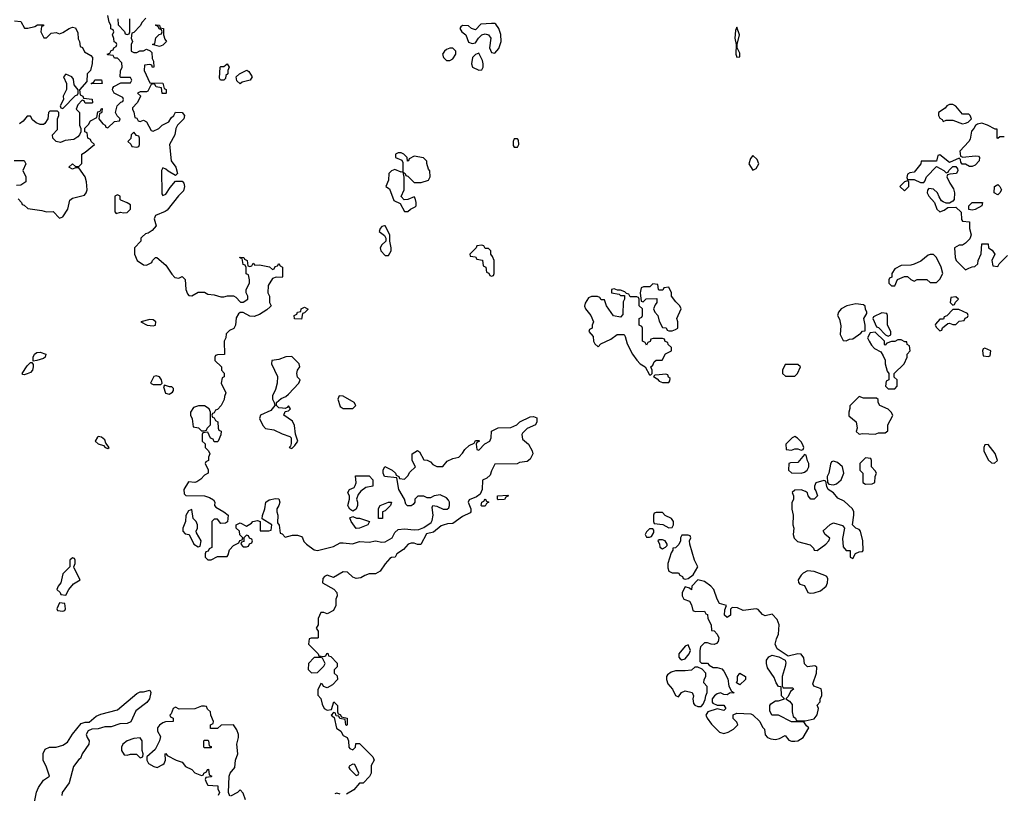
# Model space of a CAD drawing. Header units: inches. Extents: x 2380053 to 2584298, y 380219 to 546618.
# Tile 370 of 656: x 2550643 to 2556750, y 403324 to 408125. Entities that reach past the tile are written whole.
import ezdxf

# ---------------------------------------------------------------- set-up
doc = ezdxf.new("R2010")
doc.units = ezdxf.units.IN
doc.header["$MEASUREMENT"] = 0
doc.layers.add('C5450', color=7, linetype='Continuous')

msp = doc.modelspace()

# ---------------------------------------------------------------- linework, layer by layer
at = {"layer": 'C5450', "color": 2}
for points, elevation in [([(2550632.7, 407012.7), (2550654, 406990), (2550658, 406978), (2550670, 406974), (2550692.7, 406952.7), (2550781, 406941), (2550810, 406932), (2550850, 406934), (2550890, 406894), (2550910, 406902), (2550942, 406950), (2550954, 407006), (2550970, 407018), (2551044, 407036), (2551055.3, 407050), (2551062, 407070), (2551058, 407118), (2551048.7, 407150), (2551010, 407206), (2550990, 407206), (2550970, 407198), (2550948, 407210), (2550970, 407231), (2550990, 407214), (2551010, 407214), (2551027.3, 407232.7), (2551028, 407290), (2551050, 407302), (2551106, 407350), (2551086, 407370), (2551082, 407382), (2551066, 407390), (2551062, 407422), (2551046, 407430), (2551047.3, 407452.7), (2551070, 407474), (2551083.1, 407496.9), (2551122, 407518), (2551127.3, 407552.7), (2551142, 407558), (2551150, 407574), (2551154, 407574), (2551152.7, 407552.7), (2551150, 407546), (2551138, 407542), (2551134, 407510), (2551159.6, 407479.6), (2551174, 407470), (2551178, 407458), (2551190, 407454), (2551230, 407494), (2551262, 407498), (2551266, 407510), (2551247.3, 407527.3), (2551238, 407550), (2551248, 407590), (2551270, 407614), (2551282, 407618), (2551286, 407630), (2551282, 407642), (2551228.8, 407668.9), (2551218, 407690), (2551220.4, 407699.6), (2551226, 407710), (2551270, 407734), (2551330, 407734), (2551338, 407750), (2551330, 407766), (2551270, 407766), (2551266, 407770), (2551267.3, 407807.3), (2551278, 407830), (2551276.4, 407856.4), (2551250, 407886), (2551230, 407886), (2551222, 407902), (2551190, 407906), (2551186, 407910), (2551202, 407918), (2551210, 407934), (2551222, 407938), (2551226, 407950), (2551242, 407958), (2551246, 407970), (2551242, 407982), (2551228.4, 407988.4), (2551227.3, 408007.3), (2551218, 408030), (2551226, 408050), (2551222, 408062), (2551208.4, 408068.4), (2551208, 408090), (2551198, 408110), (2551188.7, 408150)], 30), ([(2550610, 408118), (2550650, 408114), (2550672.7, 408072.7), (2550692.7, 408072.7), (2550736.4, 408083.6), (2550752.7, 408092.7), (2550790, 408094), (2550790, 408086), (2550778, 408082), (2550774, 408050), (2550792.7, 408012.7), (2550810, 408012), (2550838, 408042), (2550870, 408046), (2550890, 408038), (2550910, 408044.7), (2550950, 408071.3), (2550970, 408078), (2550990, 408074), (2551003.6, 408043.6), (2551005.4, 408005.4), (2551014, 407990), (2551018, 407958), (2551032.7, 407952.7), (2551045.4, 407925.4), (2551083.6, 407903.6), (2551094, 407890), (2551092.7, 407852.7), (2551082, 407810), (2551062, 407790), (2551059.6, 407740.4), (2551014, 407690), (2551018, 407658), (2551034, 407650), (2551038, 407638), (2551091.6, 407631.6), (2551094, 407610), (2551090, 407606), (2551050, 407606), (2551042, 407622), (2551030, 407626), (2551003.6, 407596.4), (2550994, 407570), (2551014, 407550), (2551014, 407470), (2551022, 407450), (2551022, 407430), (2551014, 407410), (2551002.8, 407397.2), (2550978.8, 407381.2), (2550925.4, 407374.6), (2550896.9, 407363.1), (2550868.8, 407368.9), (2550848, 407390), (2550846, 407410), (2550876.4, 407443.6), (2550878, 407510), (2550886, 407530), (2550886, 407550), (2550878, 407558), (2550830, 407558), (2550822, 407550), (2550818, 407510), (2550798.8, 407481.2), (2550790, 407475.3), (2550770, 407474), (2550744.7, 407484.7), (2550723.1, 407503.1), (2550710, 407526), (2550690, 407526), (2550664.7, 407495.3), (2550642, 407478)], 30), ([(2551252, 408130), (2551252.7, 408092.7), (2551292.7, 408052.7), (2551298, 408038), (2551310, 408034), (2551322, 408038), (2551326, 408050), (2551326, 408130)], 30), ([(2551426, 408134), (2551402, 408110), (2551390, 408086), (2551350, 408046), (2551338, 408042), (2551334, 408010), (2551342, 407990), (2551334, 407970), (2551334, 407930), (2551350, 407922), (2551370, 407922), (2551388.4, 407931.6), (2551410, 407932), (2551430, 407942), (2551452.7, 407932.7), (2551462, 407922), (2551464.7, 407884.7), (2551472.7, 407867.3), (2551474, 407830), (2551467.3, 407827.3), (2551462, 407842), (2551450, 407846), (2551418, 407842), (2551414, 407810), (2551450, 407734), (2551531.2, 407731.1), (2551538, 407698), (2551551.6, 407691.6), (2551551.3, 407670), (2551550, 407666), (2551527.3, 407667.3), (2551522, 407702), (2551488.4, 407708.4), (2551482, 407722), (2551470, 407726), (2551458, 407722), (2551438, 407682), (2551430, 407678), (2551390, 407678), (2551374, 407670), (2551392, 407652), (2551391.6, 407648.4), (2551372, 407610), (2551342, 407578), (2551342, 407570), (2551351.6, 407551.6), (2551358, 407518), (2551370, 407514), (2551378, 407498), (2551390, 407494), (2551410, 407502), (2551430, 407492), (2551458, 407438), (2551470, 407434), (2551506, 407450), (2551526, 407470), (2551568.4, 407491.6), (2551583.1, 407516.9), (2551598, 407530), (2551608.4, 407551.6), (2551651.3, 407550), (2551664.7, 407530), (2551662, 407510), (2551622, 407470), (2551612, 407450), (2551604.7, 407410), (2551572, 407350), (2551582.8, 407250), (2551610.8, 407210), (2551622, 407170), (2551610, 407158), (2551564, 407184), (2551550, 407198), (2551530, 407206), (2551522, 407190), (2551523.6, 407043.6), (2551530, 407034), (2551550, 407042), (2551576.5, 407083.5), (2551610, 407122), (2551650, 407122), (2551662, 407110), (2551664.7, 407090), (2551658, 407062), (2551627.5, 407032.5), (2551556.9, 406943.1), (2551546, 406934), (2551486, 406910), (2551478, 406890), (2551490, 406846), (2551463.6, 406816.4), (2551439.6, 406800.4), (2551423.6, 406796.4), (2551402, 406778), (2551394, 406770), (2551394, 406750), (2551354, 406710), (2551354, 406670), (2551372, 406630), (2551410, 406604.7), (2551430, 406602), (2551462, 406618), (2551466, 406630), (2551486, 406650), (2551494, 406650), (2551550, 406602), (2551586.4, 406546.4), (2551605.4, 406525.4), (2551630, 406522), (2551650, 406531.3), (2551670, 406512), (2551674, 406450), (2551683.6, 406423.6), (2551692.7, 406412.7), (2551710, 406412), (2551750, 406434), (2551790, 406434), (2551810, 406422), (2551850, 406418), (2551890, 406404.7), (2551910, 406404.7), (2551931.6, 406411.6), (2551970, 406412), (2551983.6, 406403.6), (2552012.7, 406372.7), (2552030, 406372), (2552058, 406390), (2552058, 406410), (2552048, 406430), (2552048, 406450), (2552068, 406490), (2552068, 406510), (2552062, 406542), (2552048.4, 406548.4), (2552047.3, 406587.3), (2552042, 406602), (2552030, 406606), (2552022, 406642), (2552010, 406646), (2552009.2, 406650.8), (2552034, 406650), (2552038, 406638), (2552054, 406630), (2552058, 406598), (2552070, 406594), (2552082, 406598), (2552090, 406614), (2552102, 406602), (2552130, 406604.7), (2552192, 406592), (2552210, 406574), (2552222, 406578), (2552227.3, 406592.7), (2552242, 406598), (2552250, 406611.3), (2552258, 406598), (2552274, 406590), (2552274, 406530), (2552270, 406526), (2552232.7, 406527.3), (2552210, 406518), (2552183.6, 406476.4), (2552182, 406430), (2552192, 406410), (2552192, 406370), (2552202, 406350), (2552196.9, 406343.1), (2552176, 406324), (2552130, 406295.3), (2552096.9, 406283.1), (2552070, 406286), (2552030, 406308), (2552010, 406308), (2551999.6, 406300.4), (2551985.4, 406274.6), (2551982, 406230), (2551971.6, 406208.4), (2551943.6, 406196.4), (2551923.6, 406176.4), (2551922, 406150), (2551912, 406130), (2551912.7, 406047.3), (2551870, 406046), (2551858, 406042), (2551854, 406030), (2551854, 406010), (2551894, 405970), (2551894, 405950), (2551911.6, 405931.6), (2551911.6, 405908.4), (2551898, 405902), (2551892, 405870), (2551922, 405810), (2551912.7, 405787.3), (2551911.6, 405768.4), (2551892, 405730), (2551870, 405706), (2551858, 405702), (2551850, 405686), (2551838, 405682), (2551834, 405670), (2551838, 405658), (2551850, 405654), (2551858, 405638), (2551872, 405630), (2551874, 405590), (2551878, 405578), (2551892, 405572), (2551891.2, 405548.9), (2551874, 405510), (2551870, 405506), (2551850, 405506), (2551842, 405522), (2551827.3, 405527.3), (2551810, 405566), (2551778, 405562), (2551774, 405550), (2551774, 405510), (2551792.7, 405492.7), (2551794, 405470), (2551814, 405450), (2551822, 405430), (2551814, 405410), (2551814, 405390), (2551798, 405382), (2551794, 405370), (2551811.6, 405331.6), (2551811.3, 405310), (2551790, 405298), (2551766.4, 405273.6), (2551742, 405258), (2551730, 405254), (2551690, 405258), (2551662, 405210), (2551663.6, 405183.6), (2551672.7, 405172.7), (2551788.8, 405171.1), (2551819.8, 405159.8), (2551844.7, 405144.7), (2551854, 405130), (2551852, 405110), (2551859.6, 405099.6), (2551910, 405071.3), (2551936, 405050), (2551931.6, 405008.4), (2551919.6, 405000.4), (2551890, 404998), (2551870, 405026), (2551850, 405026), (2551834, 405010), (2551834, 404850), (2551818, 404842), (2551812.7, 404827.3), (2551798, 404822), (2551794, 404810), (2551794, 404790), (2551810, 404774), (2551830, 404774), (2551870, 404794), (2551930, 404794), (2551936.4, 404803.6), (2551944, 404836), (2551970, 404862), (2552002, 404878), (2552007.3, 404892.7), (2552022, 404898), (2552026, 404910), (2552007.3, 404927.3), (2552006, 404950), (2551986, 404970), (2551986, 404990), (2552010, 405002), (2552050, 404982), (2552080.4, 404999.6), (2552089.3, 405010.7), (2552116.9, 405016.9), (2552134, 405010), (2552134, 404954), (2552187.3, 404952.7), (2552202, 404958), (2552206, 404990), (2552147.3, 405027.3), (2552148.7, 405048.7), (2552164, 405090), (2552168.7, 405130), (2552190, 405144.7), (2552230, 405154), (2552250.6, 405150.6), (2552256, 405130), (2552250.7, 405109.3), (2552238, 405090), (2552238, 405070), (2552244.7, 405050), (2552242, 405002), (2552252.7, 404987.3), (2552258, 404938), (2552270, 404934), (2552290, 404914), (2552334.6, 404925.4), (2552365.4, 404925.4), (2552390, 404918), (2552398, 404910), (2552406, 404886), (2552422, 404870), (2552470, 404834.9), (2552490, 404830.4), (2552590, 404856.4), (2552630, 404877.6), (2552650, 404879.5), (2552707.2, 404872.8), (2552750, 404886.8), (2552810, 404882.4), (2552850, 404891.3), (2552890, 404883), (2552910, 404885.5), (2552954, 404910), (2552970, 404942), (2552990, 404962), (2553030, 404966), (2553090, 404958.8), (2553118, 404962), (2553150, 404973.4), (2553194.9, 405005.1), (2553202, 405018), (2553207.6, 405050), (2553201.2, 405098.8), (2553206, 405110), (2553230, 405106.8), (2553270, 405088.2), (2553293.4, 405086.6), (2553304.5, 405095.5), (2553309.5, 405110), (2553309.6, 405130), (2553302.6, 405142.6), (2553290, 405158), (2553250, 405177.2), (2553214, 405170), (2553190, 405158), (2553170, 405158), (2553150, 405168), (2553112.7, 405167.3), (2553094, 405150), (2553094, 405130), (2553083.6, 405116.4), (2553070, 405108), (2553048.4, 405108.4), (2553038, 405118), (2553029.2, 405150), (2552994, 405210), (2552982, 405282), (2552906, 405290), (2552898, 405310), (2552898, 405330), (2552907.3, 405352.7), (2552954, 405330), (2552974, 405310), (2552978, 405298), (2552994, 405290), (2552998, 405278), (2553030, 405274), (2553050, 405294), (2553063.1, 405316.9), (2553098, 405350), (2553078, 405390), (2553076.4, 405423.6), (2553078, 405430), (2553110, 405451.3), (2553123.6, 405443.6), (2553150, 405394), (2553170, 405392), (2553190, 405382), (2553204.7, 405364.7), (2553230, 405352), (2553267.3, 405352.7), (2553294.6, 405385.4), (2553330, 405402), (2553366, 405410), (2553390, 405434), (2553403.1, 405456.9), (2553430, 405482), (2553462, 405498), (2553470, 405514), (2553490, 405514), (2553494, 405510), (2553478, 405502), (2553474, 405490), (2553478, 405458), (2553490, 405454), (2553528, 405492), (2553558, 405510), (2553568, 405530), (2553570, 405572), (2553610, 405591.3), (2553690, 405594), (2553726, 405610), (2553746, 405630), (2553810, 405661), (2553830, 405662), (2553850, 405654), (2553851.3, 405630), (2553842, 405610), (2553790, 405588), (2553761, 405559), (2553758, 405550), (2553762, 405522), (2553798, 405490), (2553821, 405450), (2553824.7, 405430), (2553810, 405398), (2553790, 405384), (2553743.6, 405376.4), (2553728.4, 405368.4), (2553590, 405366), (2553570, 405326), (2553562, 405298), (2553539.8, 405280.2), (2553512.7, 405267.3), (2553511.2, 405208.9), (2553498.8, 405181.2), (2553476, 405164), (2553430, 405146), (2553424.7, 405130), (2553442, 405090), (2553442, 405070), (2553436, 405064), (2553390, 405042), (2553330, 404998), (2553296.4, 404996.4), (2553270, 404988.7), (2553256.9, 404983.1), (2553210, 404944), (2553166, 404934), (2553130, 404868.7), (2553110, 404868.7), (2553090, 404877.2), (2553070, 404877.2), (2553052, 404870), (2553023.6, 404836.4), (2552982, 404810), (2552971.3, 404788.7), (2552950, 404788), (2552939.6, 404780.4), (2552910, 404748), (2552878, 404702), (2552850, 404686), (2552810, 404686), (2552783.6, 404676.4), (2552759.6, 404660.4), (2552730, 404658), (2552710, 404666), (2552676.4, 404696.4), (2552650, 404698), (2552590, 404664), (2552550, 404678), (2552534, 404670), (2552523.6, 404656.4), (2552522, 404630), (2552590.9, 404590.9), (2552611, 404571), (2552611.2, 404548.9), (2552604.7, 404530), (2552604.7, 404490), (2552590, 404458), (2552550, 404438), (2552530, 404446), (2552510, 404446), (2552494, 404410), (2552494, 404370), (2552482, 404350), (2552494, 404330), (2552494, 404290), (2552490, 404286), (2552450, 404286), (2552438, 404282), (2552434, 404250), (2552494, 404190), (2552498, 404178), (2552530, 404174), (2552542, 404178), (2552547.3, 404192.7), (2552554, 404194), (2552558, 404178), (2552572.7, 404172.7), (2552611.3, 404131.3), (2552611.6, 404108.4), (2552594, 404090), (2552594, 404070), (2552612.7, 404052.7), (2552614, 404030), (2552583.6, 403996.4), (2552550, 403978), (2552528, 403988), (2552522, 404002), (2552510, 404006), (2552492.7, 403967.3), (2552492.7, 403932.7), (2552511.6, 403911.6), (2552518, 403878), (2552532, 403850), (2552550, 403841), (2552576.4, 403843.6), (2552591.6, 403891.6), (2552614, 403870), (2552614, 403830), (2552618, 403818), (2552630, 403814), (2552638, 403798), (2552674, 403790), (2552674, 403750), (2552670, 403746), (2552666, 403750), (2552662, 403782), (2552628.4, 403788.4), (2552622, 403802), (2552606, 403806), (2552602, 403822), (2552590, 403826), (2552574, 403810), (2552594, 403794), (2552607.5, 403727.5), (2552634, 403710), (2552650, 403682), (2552674, 403670), (2552682, 403650), (2552684.7, 403610), (2552690, 403602), (2552710, 403594), (2552726, 403610), (2552727.3, 403632.7), (2552750, 403634), (2552834, 403550), (2552842, 403530), (2552823.6, 403496.4), (2552822, 403450), (2552811.6, 403428.4), (2552772.7, 403387.3), (2552750, 403388), (2552714.8, 403345.2), (2552670, 403318)], 30), ([(2556750, 407398), (2556722, 407398), (2556710, 407388), (2556706, 407390), (2556706, 407446), (2556694, 407446), (2556646, 407470), (2556610, 407482), (2556583.6, 407476.4), (2556571.6, 407468.4), (2556562, 407450), (2556546, 407434), (2556537.3, 407382.7), (2556530.9, 407369.1), (2556474, 407310), (2556478, 407278), (2556492.7, 407272.7), (2556570, 407281), (2556590, 407278), (2556596, 407270), (2556594, 407250), (2556570, 407222), (2556550, 407214), (2556534.6, 407214.6), (2556510, 407228), (2556488, 407228), (2556480.4, 407240.4), (2556478, 407258), (2556470, 407266), (2556410, 407238), (2556350, 407286), (2556338, 407282), (2556330, 407246), (2556234, 407246), (2556232, 407230), (2556190, 407178), (2556164.7, 407175.3), (2556150, 407166), (2556145.4, 407145.4), (2556150, 407134), (2556190, 407134), (2556230, 407114), (2556250, 407114), (2556258, 407122), (2556268, 407150), (2556330, 407214), (2556374, 407190), (2556390, 407174), (2556402, 407178), (2556406, 407190), (2556430, 407214), (2556450, 407214), (2556459.6, 407199.6), (2556462, 407190), (2556454, 407170), (2556412.7, 407167.3), (2556398, 407162), (2556394, 407150), (2556411.3, 407110), (2556434.4, 407074.4), (2556441, 407050), (2556438, 407010), (2556430, 406998), (2556410, 406986), (2556390, 406986), (2556370, 406995.3), (2556361.2, 407001.2), (2556345.2, 407025.2), (2556335.3, 407050), (2556310, 407074), (2556282, 407078), (2556272.7, 407067.3), (2556272, 407050), (2556282, 407030), (2556318, 406990), (2556332, 406950), (2556350, 406932), (2556378, 406942), (2556400.4, 406959.6), (2556450, 406962), (2556482, 406930), (2556484.7, 406884.7), (2556490, 406874), (2556534, 406870), (2556534, 406830), (2556544.7, 406790), (2556535.3, 406764.7), (2556510, 406738), (2556490, 406726), (2556470, 406726), (2556442, 406710), (2556444.7, 406650), (2556451, 406630), (2556510, 406572), (2556530, 406582), (2556550, 406592), (2556567.3, 406592.7), (2556586, 406610), (2556588, 406630), (2556607.3, 406672.7), (2556610, 406734), (2556650, 406734), (2556652, 406710), (2556674.4, 406694.4), (2556691, 406670), (2556672, 406630), (2556678, 406598), (2556710, 406594), (2556718, 406610), (2556770, 406662)], 34), ([(2550608, 407252), (2550670, 407251), (2550682, 407230), (2550662, 407190), (2550682, 407150), (2550682, 407118), (2550650, 407098), (2550623.6, 407096.4)], 30), ([(2550735.6, 403270), (2550747.7, 403332.3), (2550760.1, 403359.9), (2550790, 403406), (2550828, 403430), (2550810, 403486), (2550788.7, 403530), (2550789.1, 403570.9), (2550801.2, 403598.8), (2550828.8, 403611.1), (2550870, 403611.3), (2550910, 403622.8), (2550938.4, 403641.6), (2550969.5, 403690.5), (2551023.3, 403756.7), (2551050, 403765.5), (2551073.6, 403766.4), (2551118, 403802), (2551145.6, 403814.4), (2551250, 403841.6), (2551370, 403943), (2551390, 403953), (2551410, 403953), (2551450, 403964.7), (2551455.5, 403950), (2551448.4, 403910), (2551432.4, 403887.6), (2551363.6, 403836.4), (2551332.2, 403767.8), (2551310, 403758.4), (2551264.4, 403755.6), (2551210, 403737.4), (2551170, 403736.2), (2551130, 403724.2), (2551090, 403722), (2551068.6, 403711.4), (2551054.9, 403690), (2551060.5, 403670), (2551074, 403650), (2551071, 403630), (2551031.3, 403570), (2551019.8, 403540.2), (2551010, 403534), (2550976, 403490), (2550950.6, 403389.4), (2550906, 403330), (2550904.7, 403310)], 26), ([(2551946, 403306), (2551938, 403330), (2551942, 403430), (2551948.7, 403450), (2551976.5, 403483.5), (2551980.9, 403530), (2551996, 403570), (2551989.4, 403630), (2551999.3, 403670), (2551999.3, 403690), (2551990, 403718), (2551970, 403748.7), (2551892.7, 403747.3), (2551870, 403726), (2551827.3, 403727.3), (2551826, 403750), (2551842, 403758), (2551846, 403770), (2551828.4, 403808.4), (2551826, 403830), (2551807.3, 403847.3), (2551802, 403862), (2551790, 403866), (2551770, 403866), (2551730, 403848), (2551632.7, 403847.3), (2551610, 403858), (2551594, 403850), (2551582, 403818), (2551574, 403810), (2551578, 403798), (2551594, 403790), (2551594, 403770), (2551547.3, 403767.3), (2551530, 403762), (2551510, 403748), (2551498, 403730), (2551498, 403710), (2551516.9, 403676.9), (2551511, 403649), (2551483.6, 403596.4), (2551432, 403550), (2551432, 403530), (2551442, 403510), (2551474, 403490), (2551494.6, 403485.4), (2551530, 403502), (2551538, 403510), (2551548, 403530), (2551546, 403570), (2551550, 403572), (2551558, 403558), (2551614, 403530), (2551650, 403518), (2551672, 403490), (2551711, 403471), (2551730, 403452), (2551770, 403434), (2551782, 403438), (2551786, 403450), (2551802, 403458), (2551807.3, 403472.7), (2551814, 403474), (2551818, 403438), (2551834, 403430), (2551830, 403426), (2551798, 403422), (2551794, 403410), (2551802, 403390), (2551810, 403374), (2551871.2, 403371.1), (2551872.7, 403352.7), (2551882, 403330), (2551874, 403310)], 30), ([(2552043.1, 403283.1), (2552030, 403326), (2552010, 403346), (2551994, 403330), (2551950, 403306)], 30), ([(2552630, 403318), (2552610, 403326), (2552598, 403322)], 30)]:
    msp.add_lwpolyline(points, dxfattribs=dict(at, elevation=elevation))
for points, elevation in [([(2551510, 407958), (2551466, 407970), (2551482, 407978), (2551487.3, 408012.7), (2551507.3, 408032.7), (2551522, 408038), (2551526, 408050), (2551522, 408062), (2551507.3, 408067.3), (2551502, 408082), (2551486, 408090), (2551490, 408094), (2551510, 408092), (2551514, 408074), (2551534, 408070), (2551534, 408030), (2551543.6, 408003.6), (2551554, 407990), (2551530, 407966)], 30), ([(2553590, 408102), (2553570, 408102), (2553503.6, 408096.4), (2553470, 408062), (2553446, 408070), (2553427.3, 408087.3), (2553390, 408088), (2553379.6, 408080.4), (2553372, 408070), (2553384.7, 408050), (2553410.9, 408030.9), (2553426.4, 407986.4), (2553450, 407978), (2553470, 407982), (2553488.8, 408011.1), (2553508.8, 408031.1), (2553530, 408038), (2553551.2, 408031.1), (2553566, 408010), (2553556, 407950), (2553570, 407922), (2553590, 407918), (2553614.8, 407945.2), (2553629, 407990), (2553627.3, 408032.7), (2553615.3, 408070), (2553597.2, 408097.2)], 34), ([(2555090, 408078), (2555082, 408058), (2555078.8, 408010), (2555086.8, 407970), (2555084, 407910), (2555090, 407892), (2555110, 407894), (2555110, 407918), (2555094, 407950), (2555094, 407970), (2555108, 408030)], 34), ([(2553330, 407948), (2553310, 407948), (2553290, 407939), (2553278, 407930), (2553264.7, 407910), (2553272, 407890), (2553290, 407872), (2553310, 407872), (2553330, 407882), (2553348, 407910), (2553348, 407930)], 34), ([(2553490, 407918), (2553470, 407908.7), (2553451.3, 407890), (2553444.7, 407850), (2553451.3, 407831.3), (2553490, 407812), (2553510, 407814), (2553518, 407830), (2553517.2, 407850), (2553512.5, 407872.5)], 34), ([(2551910, 407748.7), (2551889.1, 407749.1), (2551883.1, 407763.1), (2551886, 407830), (2551890, 407834), (2551910, 407834), (2551930, 407852), (2551942, 407830), (2551934, 407810), (2551934, 407790), (2551922, 407778), (2551919.6, 407760.4)], 30), ([(2550930, 407786), (2550914, 407770), (2550934, 407730), (2550932.7, 407692.7), (2550912, 407650), (2550914, 407630), (2550894, 407590), (2550898, 407578), (2550910, 407574), (2550990, 407654), (2551002, 407658), (2551006, 407670), (2551006, 407690), (2550980.4, 407720.4), (2550976.4, 407756.4), (2550966, 407770)], 30), ([(2552010, 407726), (2551990, 407746), (2551986, 407770), (2552006, 407790), (2552051.6, 407811.6), (2552063.6, 407803.6), (2552084.7, 407770), (2552072, 407750), (2552022, 407738)], 30), ([(2551090, 407726), (2551086, 407730), (2551102, 407738), (2551108.4, 407751.6), (2551150, 407752), (2551154, 407730), (2551150, 407728)], 30), ([(2556430, 407598), (2556410, 407598), (2556394, 407590), (2556383.6, 407576.4), (2556342, 407550), (2556342, 407530), (2556350, 407514), (2556364.7, 407504.7), (2556370, 407494), (2556390, 407502), (2556430, 407502), (2556490, 407478), (2556510, 407482), (2556526, 407490), (2556546, 407510), (2556538, 407530), (2556530, 407538), (2556490, 407538), (2556448.4, 407588.4)], 34), ([(2551350, 407426), (2551334, 407410), (2551332.7, 407387.3), (2551314, 407370), (2551332.7, 407352.7), (2551338, 407338), (2551370, 407334), (2551382, 407338), (2551386, 407350), (2551386, 407390), (2551382, 407402), (2551367.3, 407407.3)], 30), ([(2553730, 407386), (2553710, 407386), (2553704.7, 407370), (2553704.7, 407344.7), (2553710, 407334), (2553730, 407334), (2553738, 407350), (2553736.4, 407376.4)], 34), ([(2553010, 407298), (2552990, 407298), (2552974, 407290), (2552974, 407270), (2553012.7, 407252.7), (2553019.6, 407239.6), (2553019.6, 407180.4), (2553010, 407178), (2552970, 407195.3), (2552950, 407188), (2552932, 407170), (2552931, 407129), (2552914, 407090), (2552936, 407076), (2552963.5, 407003.5), (2553003.6, 406983.6), (2553030, 406934), (2553050, 406934), (2553066, 406950), (2553096.5, 406963.5), (2553102, 406970), (2553102, 406990), (2553096.4, 407016.4), (2553090, 407026), (2553051.2, 407008.9), (2553028, 407008), (2553008.7, 407028.7), (2553028, 407070), (2553027.3, 407147.3), (2553022, 407178), (2553034, 407170), (2553038, 407158), (2553050, 407154), (2553090, 407114), (2553134, 407114), (2553178, 407130), (2553188, 407150), (2553187.3, 407187.3), (2553178, 407198), (2553168, 407232), (2553168, 407248), (2553148, 407268), (2553090, 407278), (2553058, 407262), (2553054, 407250), (2553048, 407248), (2553046, 407270), (2553026, 407290)], 34), ([(2555190, 407282), (2555175.9, 407264.1), (2555166, 407230), (2555190, 407190.8), (2555210, 407202), (2555227.6, 407230), (2555216.9, 407256.9)], 34), ([(2556150, 407126), (2556130, 407118), (2556102, 407090), (2556130, 407062), (2556158, 407090), (2556158, 407118)], 34), ([(2556710, 407038), (2556688, 407050), (2556689.4, 407090.6), (2556710, 407102), (2556722, 407090), (2556732, 407070), (2556722, 407050)], 34), ([(2551250, 407038), (2551234, 407030), (2551232, 406932), (2551242, 406922), (2551269, 406931), (2551286, 406926), (2551310, 406928.4), (2551331.2, 406948.9), (2551330, 406975.3), (2551310, 406989.2), (2551270, 407006), (2551266, 407010), (2551266, 407030)], 30), ([(2556550, 406942), (2556530, 406948), (2556529, 406970), (2556550, 406990.8), (2556614, 406990), (2556611.2, 406968.9), (2556570, 406948)], 34), ([(2552910, 406846), (2552906, 406846), (2552890, 406842), (2552878, 406830), (2552872, 406810), (2552906, 406786), (2552914, 406770), (2552914, 406750), (2552890, 406728), (2552878, 406710), (2552882, 406690), (2552910, 406662), (2552930, 406662), (2552948, 406690), (2552948, 406710), (2552938, 406750), (2552938, 406790)], 34), ([(2553510, 406726), (2553478, 406722), (2553474, 406710), (2553434, 406670), (2553438, 406658), (2553470, 406654), (2553478, 406638), (2553512.7, 406632.7), (2553518, 406598), (2553534, 406590), (2553538, 406558), (2553552.7, 406552.7), (2553558, 406538), (2553570, 406534), (2553582, 406538), (2553586, 406550), (2553586, 406630), (2553576.4, 406656.4), (2553566, 406670), (2553566, 406690), (2553550, 406706), (2553530, 406706), (2553522, 406722)], 34), ([(2556310, 406668.7), (2556290, 406668.7), (2556276.9, 406663.1), (2556232.7, 406627.3), (2556191.6, 406608.4), (2556170, 406602), (2556110, 406599), (2556070, 406578), (2556052, 406550), (2556052.7, 406527.3), (2556038, 406522), (2556034, 406510), (2556034, 406490), (2556042, 406482), (2556050, 406474), (2556070, 406474), (2556088, 406512), (2556130, 406532), (2556150, 406531.3), (2556170, 406512), (2556190, 406502), (2556210, 406512), (2556270, 406512), (2556290, 406494), (2556330, 406494), (2556350, 406514), (2556368, 406550), (2556359, 406590), (2556328.7, 406650)], 34), ([(2554330, 406455.3), (2554314, 406450), (2554314, 406430), (2554362, 406422), (2554370, 406414), (2554394, 406414), (2554394, 406390), (2554386.8, 406373.2), (2554384.7, 406295.3), (2554370, 406278), (2554326.6, 406286.6), (2554282, 406350), (2554270, 406386), (2554250, 406386), (2554242, 406402), (2554227.3, 406407.3), (2554190, 406408), (2554170, 406398), (2554150, 406366), (2554146.4, 406346.4), (2554152, 406330), (2554184.7, 406290), (2554202, 406250), (2554194, 406230), (2554194, 406210), (2554178, 406202), (2554174, 406190), (2554199.6, 406159.6), (2554202, 406130), (2554210, 406114), (2554230, 406094), (2554247.3, 406112.7), (2554310, 406142), (2554349.2, 406170.8), (2554391.3, 406171.3), (2554398.8, 406158.8), (2554410, 406114), (2554444.7, 406050), (2554470, 406012), (2554492, 405990), (2554522, 405970), (2554550, 405922), (2554558, 405922), (2554566, 405930), (2554566, 405950), (2554558, 405970), (2554570, 405982), (2554579, 406001), (2554590, 406012), (2554628, 406012), (2554648.8, 406051.1), (2554686, 406070), (2554686, 406090), (2554666, 406110), (2554662, 406122), (2554647.3, 406127.3), (2554642, 406142), (2554630, 406146), (2554572.7, 406147.3), (2554558, 406142), (2554552.7, 406127.3), (2554538, 406122), (2554530, 406106), (2554522, 406122), (2554506, 406130), (2554506, 406210), (2554502, 406222), (2554486, 406230), (2554486, 406270), (2554502, 406278), (2554506, 406290), (2554506, 406330), (2554486, 406350), (2554486, 406390), (2554482, 406402), (2554470, 406406), (2554430, 406406), (2554422, 406422), (2554406, 406426), (2554396.4, 406436.4), (2554370, 406446), (2554350, 406446)], 34), ([(2554570, 406486), (2554552, 406468), (2554512.7, 406467.3), (2554498, 406462), (2554492, 406430), (2554498, 406378), (2554510, 406374), (2554528, 406392), (2554594, 406394), (2554594, 406370), (2554583.6, 406356.4), (2554574, 406330), (2554582, 406310), (2554602, 406290), (2554610, 406254), (2554630, 406214), (2554652.7, 406212.7), (2554658, 406198), (2554670, 406194), (2554690, 406194), (2554710, 406202), (2554726, 406210), (2554726, 406250), (2554718, 406270), (2554746, 406330), (2554738, 406350), (2554713.6, 406373.6), (2554686, 406410), (2554686, 406430), (2554670, 406466), (2554638, 406462), (2554632.7, 406447.3), (2554610, 406446), (2554606, 406450), (2554602, 406482)], 34), ([(2556450, 406406), (2556418, 406402), (2556414, 406370), (2556430, 406354), (2556442, 406358), (2556447.3, 406372.7), (2556466, 406390)], 34), ([(2552390, 406266), (2552348.4, 406268.4), (2552346, 406290), (2552362, 406298), (2552366, 406310), (2552386, 406314), (2552388.8, 406331.1), (2552410, 406342), (2552431.3, 406328.7), (2552410, 406306), (2552398, 406302)], 30), ([(2555830, 406362), (2555774, 406350), (2555738, 406330), (2555721, 406310), (2555716, 406290), (2555727.1, 406267.1), (2555735.3, 406224.7), (2555731.6, 406171.6), (2555750, 406134), (2555770, 406132), (2555790, 406142), (2555810, 406144.7), (2555860.4, 406179.6), (2555870, 406192), (2555886, 406194), (2555888, 406230), (2555878, 406270), (2555898, 406302), (2555898, 406310), (2555888.4, 406328.4), (2555887.3, 406347.3), (2555876.4, 406356.4)], 34), ([(2555990, 406306), (2555938, 406282), (2555934, 406270), (2555958, 406218), (2555970, 406214), (2556014, 406170), (2556030, 406162), (2556046, 406170), (2556046, 406190), (2556026, 406230), (2556026, 406290), (2556022, 406302)], 34), ([(2556467.3, 406327.3), (2556430, 406326), (2556392.7, 406287.3), (2556378, 406282), (2556372.7, 406267.3), (2556350, 406266), (2556323.6, 406236.4), (2556322, 406230), (2556330, 406214), (2556350, 406194), (2556362, 406198), (2556367.3, 406212.7), (2556400.4, 406239.6), (2556410, 406242), (2556430, 406234), (2556450, 406234), (2556470, 406254), (2556502, 406258), (2556507.3, 406272.7), (2556522, 406278), (2556526, 406290), (2556522, 406302)], 34), ([(2551450, 406264), (2551394, 406250), (2551434, 406230), (2551470, 406226), (2551486, 406230), (2551488, 406250), (2551470, 406262)], 30), ([(2555950, 406186), (2555918, 406182), (2555902, 406150), (2555912, 406130), (2555926, 406106), (2555945.4, 406085.4), (2555983.6, 406063.6), (2555999.6, 406039.6), (2556011.2, 406011.1), (2556011.3, 405990), (2556023.6, 405943.6), (2556034, 405930), (2556034, 405890), (2556018, 405882), (2556014, 405850), (2556030, 405834), (2556070, 405834), (2556086, 405850), (2556086, 405890), (2556067.3, 405907.3), (2556066, 405930), (2556128.7, 405990), (2556148, 406030), (2556148, 406050), (2556166, 406070), (2556162, 406102), (2556148.4, 406108.4), (2556146, 406126), (2556134, 406126), (2556110, 406138), (2556090, 406138), (2556070, 406128.7), (2556050, 406128), (2556022, 406118), (2556010, 406106), (2556006, 406110), (2556006, 406130)], 34), ([(2550726, 406006), (2550726, 406030), (2550734, 406050), (2550750, 406059.1), (2550770, 406062), (2550804.7, 406050), (2550800.7, 406030), (2550790, 406022), (2550750, 406009.3)], 26), ([(2556630, 406086), (2556618, 406082), (2556614, 406070), (2556618, 406038), (2556650, 406034), (2556662, 406038), (2556666, 406070)], 34), ([(2552330, 406035.3), (2552292.9, 406032.9), (2552250, 406016.9), (2552206.8, 406010), (2552205.5, 405990), (2552241.1, 405910), (2552239, 405870), (2552230.4, 405829.6), (2552211, 405790), (2552211.3, 405770), (2552222, 405750), (2552224.7, 405730), (2552200.7, 405699.3), (2552136, 405670), (2552130.8, 405650), (2552150, 405606), (2552168.5, 405588.5), (2552219.9, 405579.9), (2552270, 405554.8), (2552318, 405538), (2552326, 405530), (2552326, 405494), (2552322, 405478), (2552314, 405470), (2552330, 405464.7), (2552350, 405482), (2552368, 405510), (2552353.6, 405553.6), (2552346.8, 405606.8), (2552334, 405634), (2552282, 405670), (2552290, 405694), (2552310, 405698), (2552322, 405710), (2552310, 405728), (2552302, 405718), (2552290, 405713.2), (2552273.6, 405713.6), (2552250, 405715.3), (2552235.3, 405730), (2552235.3, 405750), (2552265.4, 405774.6), (2552293.3, 405786.7), (2552310, 405800.7), (2552375.3, 405870), (2552382, 405890), (2552366.8, 405906.8), (2552361.2, 405930), (2552365.2, 405950), (2552381.2, 405970), (2552376, 405990)], 34), ([(2550670, 405921.2), (2550662.7, 405922.7), (2550659, 405930), (2550690, 405977.3), (2550710, 405998), (2550718, 405998), (2550726, 405986), (2550727.3, 405970), (2550722, 405950), (2550710, 405936), (2550690, 405926.6)], 26), ([(2555470, 405986), (2555390, 405986), (2555374, 405950), (2555374, 405930), (2555392.7, 405912.7), (2555450, 405912), (2555468, 405930), (2555486, 405970)], 34), ([(2551490, 405915.3), (2551474, 405910), (2551454, 405870), (2551470, 405862), (2551510, 405862), (2551518, 405862), (2551526, 405870), (2551522, 405890), (2551510, 405908)], 30), ([(2554650, 405926), (2554610, 405922), (2554582, 405918), (2554574, 405910), (2554596.9, 405896.9), (2554610, 405882), (2554630, 405874), (2554670, 405874), (2554676.4, 405883.6), (2554678, 405898), (2554667.3, 405907.3), (2554662, 405922)], 34), ([(2551542, 405858), (2551534, 405846), (2551547.3, 405807.3), (2551570, 405802), (2551590, 405814), (2551596.4, 405823.6), (2551596.4, 405836.4), (2551587.3, 405847.3), (2551572.7, 405847.3)], 30), ([(2552624.7, 405790), (2552616, 405770), (2552630, 405724.7), (2552650, 405712), (2552710, 405712), (2552728, 405730), (2552718, 405750), (2552650, 405789)], 34), ([(2555850, 405786), (2555792, 405728), (2555792, 405712), (2555784.7, 405690), (2555786, 405666), (2555831, 405630), (2555838, 405590), (2555832, 405570), (2555850, 405552), (2555870, 405558), (2555950, 405552), (2555970, 405562), (2556010, 405562), (2556027.3, 405572.7), (2556028, 405610), (2556056.4, 405663.6), (2556058, 405670), (2556048, 405690), (2556030, 405708), (2555978, 405730), (2555968, 405750), (2555967.3, 405767.3), (2555956.4, 405776.4), (2555876.4, 405776.4)], 34), ([(2551788.4, 405728.4), (2551751.6, 405728.4), (2551721, 405719), (2551702, 405690), (2551702, 405670), (2551712.7, 405647.3), (2551718, 405598), (2551751.6, 405591.6), (2551770, 405574), (2551790, 405574), (2551802, 405578), (2551806, 405590), (2551826, 405610), (2551826, 405690), (2551818, 405710)], 30), ([(2551130, 405538), (2551125.4, 405534.6), (2551112, 405510), (2551130, 405492), (2551162, 405482), (2551174, 405470), (2551190, 405464.7), (2551198, 405470), (2551178, 405498), (2551170, 405518), (2551150, 405535.3)], 30), ([(2555450, 405538), (2555434, 405530), (2555394, 405490), (2555398, 405458), (2555430, 405454), (2555450, 405462), (2555470, 405462), (2555490, 405454), (2555502, 405458), (2555506, 405470), (2555498, 405490), (2555490, 405506), (2555468, 405528)], 34), ([(2556650, 405488), (2556630, 405486), (2556622, 405470), (2556622, 405450), (2556650, 405394), (2556670, 405374), (2556690, 405372), (2556708, 405390), (2556693.6, 405433.6)], 34), ([(2555510, 405426), (2555470, 405378), (2555424.7, 405375.3), (2555414, 405370), (2555412, 405330), (2555430, 405312), (2555490, 405311.3), (2555510, 405318), (2555528, 405330), (2555538, 405350), (2555538, 405370), (2555528.4, 405388.4), (2555522, 405422)], 34), ([(2555890, 405406), (2555854, 405370), (2555854, 405330), (2555872, 405310), (2555872.7, 405252.7), (2555890, 405242), (2555930, 405244.7), (2555947.3, 405252.7), (2555948, 405290), (2555958, 405310), (2555950, 405326), (2555926, 405350), (2555926, 405390), (2555922, 405402)], 34), ([(2555690, 405386), (2555678, 405382), (2555672.7, 405367.3), (2555662, 405310), (2555652, 405290), (2555652.7, 405252.7), (2555662, 405242), (2555690, 405238), (2555710, 405244.7), (2555738, 405270), (2555755.3, 405310), (2555746, 405350), (2555716.4, 405376.4)], 34), ([(2552710, 405075.3), (2552690, 405088), (2552682, 405102), (2552679, 405110), (2552688.7, 405150), (2552688.4, 405168.4), (2552678, 405190), (2552688, 405210), (2552717.2, 405222.8), (2552724.7, 405235.3), (2552729, 405250), (2552726, 405294), (2552810, 405294), (2552834, 405270), (2552834, 405230), (2552790, 405222), (2552759.8, 405200.2), (2552742, 405178), (2552731.3, 405150), (2552738, 405130), (2552738, 405110), (2552730, 405088)], 30), ([(2555630, 405266), (2555582, 405250), (2555572, 405230), (2555572.7, 405212.7), (2555582, 405202), (2555591, 405170), (2555570, 405149), (2555549.3, 405149.3), (2555534, 405170), (2555528.7, 405188.7), (2555516.4, 405196.4), (2555490, 405208), (2555450, 405206), (2555434, 405190), (2555442, 405170), (2555442, 405150), (2555432.7, 405127.3), (2555432, 405110), (2555432, 405088), (2555441, 405050), (2555438, 404990), (2555444.7, 404970), (2555441, 404930), (2555446.8, 404906.8), (2555467.7, 404887.7), (2555545.4, 404865.4), (2555566, 404846), (2555570, 404834), (2555590, 404832), (2555642, 404870), (2555662, 404890), (2555667.3, 404907.3), (2555638, 404930), (2555626, 404954), (2555670, 404992), (2555690, 405002), (2555746, 404986), (2555758, 404970), (2555745.4, 404905.4), (2555750, 404854), (2555770, 404832), (2555794, 404830), (2555794, 404790), (2555810, 404782), (2555828, 404812), (2555850, 404822), (2555870, 404824.7), (2555875.3, 404830), (2555873.2, 404890), (2555859, 404950), (2555850, 404962), (2555829, 404969), (2555808, 404990), (2555817.2, 405050), (2555817.2, 405070), (2555809, 405090), (2555757, 405137), (2555716.5, 405156.5), (2555690, 405188.7), (2555658, 405210), (2555648.4, 405228.4), (2555642, 405262)], 34), ([(2553510, 405106), (2553506, 405110), (2553508.4, 405131.6), (2553522, 405138), (2553530, 405152), (2553538, 405138), (2553552, 405130), (2553538, 405122), (2553530, 405106)], 30), ([(2553610, 405146), (2553606, 405150), (2553606, 405170), (2553670, 405174), (2553674, 405170), (2553658, 405162), (2553650, 405148)], 30), ([(2551710, 405086), (2551690, 405078), (2551672.7, 405047.3), (2551672, 405010), (2551654, 404970), (2551654, 404950), (2551670, 404934), (2551694, 404930), (2551722, 404870), (2551750, 404854), (2551762, 404858), (2551768, 404890), (2551740.4, 404940.4), (2551738, 404950), (2551746, 404970), (2551746, 404990), (2551738, 405010), (2551718, 405030)], 30), ([(2552890, 405028.7), (2552868, 405030), (2552869.1, 405090.9), (2552878, 405110), (2552930, 405131.3), (2552950, 405131.3), (2552942, 405110), (2552910, 405078), (2552894, 405070), (2552894, 405030)], 30), ([(2552730, 404968), (2552698, 405010), (2552690, 405034), (2552710, 405042), (2552731.3, 405031.3), (2552750, 405031), (2552812, 405010), (2552802, 404990), (2552750, 404969)], 30), ([(2554630, 405066), (2554590, 405066), (2554578, 405062), (2554574, 405050), (2554574, 405010), (2554578, 404998), (2554631.6, 404991.6), (2554670, 404972), (2554690, 404974), (2554698, 404990), (2554698, 405010), (2554686, 405030), (2554647.3, 405047.3)], 34), ([(2554570, 404966), (2554550, 404966), (2554530, 404946), (2554522, 404930), (2554530, 404914), (2554550, 404914), (2554562, 404918), (2554576.4, 404943.6), (2554576.4, 404956.4)], 34), ([(2552050, 404926), (2552034, 404910), (2552032.7, 404887.3), (2552018, 404882), (2552014, 404870), (2552030, 404854), (2552050, 404854), (2552062, 404858), (2552067.3, 404872.7), (2552082, 404878), (2552086, 404890), (2552082, 404902), (2552067.3, 404907.3), (2552062, 404922)], 30), ([(2554790, 404926), (2554750, 404926), (2554742, 404910), (2554742, 404890), (2554730.9, 404869.1), (2554710, 404848), (2554694, 404846), (2554694, 404834), (2554683.6, 404816.4), (2554662.8, 404750), (2554663.5, 404723.5), (2554670, 404702), (2554690, 404692), (2554730, 404692), (2554738, 404678), (2554754, 404670), (2554758, 404658), (2554770, 404654), (2554790, 404658), (2554819.3, 404680.7), (2554848.7, 404730), (2554828.7, 404770), (2554799, 404870), (2554798, 404890), (2554806, 404910), (2554802, 404922)], 34), ([(2554630, 404898), (2554610, 404898), (2554602, 404890), (2554612, 404872), (2554612.7, 404852.7), (2554630, 404842), (2554648, 404852), (2554658, 404862), (2554658, 404870), (2554646, 404890)], 34), ([(2550970, 404786), (2550954, 404770), (2550954, 404730), (2550910, 404686), (2550898, 404630), (2550882, 404610), (2550874, 404590), (2550894, 404570), (2550898, 404558), (2550930, 404554), (2550948, 404590), (2550976.4, 404623.6), (2551018, 404650), (2550980.4, 404720.4), (2550978, 404730), (2550986, 404750), (2550986, 404770), (2550982, 404782)], 30), ([(2555530, 404704), (2555502, 404690), (2555490, 404678), (2555472, 404650), (2555472.7, 404632.7), (2555482, 404622), (2555510, 404614), (2555531.3, 404571.3), (2555546.4, 404566.4), (2555570, 404567.7), (2555610, 404580.7), (2555645.2, 404610), (2555653.2, 404630), (2555655.3, 404655.3), (2555649, 404669), (2555636, 404676), (2555570, 404701.2)], 34), ([(2554850, 404648), (2554812, 404610), (2554810, 404586), (2554798, 404598), (2554770, 404606), (2554752, 404570), (2554752, 404550), (2554762, 404530), (2554796.9, 404516.9), (2554810, 404494), (2554818, 404458), (2554832.7, 404452.7), (2554890, 404454), (2554898, 404438), (2554910, 404434), (2554912, 404410), (2554931.3, 404370), (2554934, 404334), (2554950, 404332), (2554970, 404312), (2554978.8, 404290), (2554974.4, 404265.6), (2554965.4, 404254.6), (2554951.3, 404248.7), (2554931.2, 404248.9), (2554910, 404258), (2554890, 404258), (2554866.4, 404233.6), (2554862, 404210), (2554862, 404142), (2554872.7, 404132.7), (2554910, 404132), (2554919.6, 404119.6), (2554944.7, 404104.7), (2554970, 404104.7), (2554997.3, 404097.3), (2555010, 404082), (2555034.4, 404034.4), (2555042, 403990), (2555058, 403958), (2555072, 403950), (2555070, 403946), (2555050, 403948), (2555030, 403935.3), (2555010, 403938), (2554990, 403948), (2554970, 403942), (2554952, 403930), (2554938, 403910), (2554938, 403890), (2554942.8, 403882.8), (2554970, 403871.3), (2555010, 403872), (2555022, 403850), (2555010, 403838), (2554970, 403848), (2554911.2, 403828.9), (2554898, 403810), (2554906, 403790), (2554933.7, 403753.7), (2554984, 403704), (2555010, 403696), (2555037.2, 403702.8), (2555070, 403722), (2555098, 403750), (2555090, 403766), (2555068.4, 403788.4), (2555068, 403812), (2555090, 403821), (2555176.9, 403816.9), (2555191.2, 403811.1), (2555234, 403770), (2555250, 403734), (2555262, 403722), (2555267.1, 403687.1), (2555282, 403670), (2555302, 403662), (2555330, 403659.1), (2555356.2, 403663.8), (2555390, 403682), (2555414.4, 403654.4), (2555430, 403646.8), (2555450, 403647.3), (2555470, 403650.8), (2555502, 403670), (2555538, 403730), (2555523.1, 403743.1), (2555507.3, 403767.3), (2555430, 403768.7), (2555350, 403808.7), (2555308.4, 403808.4), (2555296.4, 403836.4), (2555295.3, 403870), (2555301.2, 403878.8), (2555330, 403898), (2555350, 403898), (2555386, 403910), (2555368.4, 403928.4), (2555366, 403986), (2555350, 403988), (2555335.3, 404010), (2555323.2, 404043.2), (2555282, 404102), (2555274, 404130), (2555275.3, 404150), (2555288.8, 404171.1), (2555310, 404181), (2555351.2, 404171.1), (2555391.3, 404151.3), (2555394.4, 404134.4), (2555390.7, 404110.7), (2555373, 404050), (2555371.3, 403991.3), (2555378, 403978), (2555438, 403978), (2555442, 403970), (2555424.7, 403955.3), (2555410, 403926), (2555394, 403910), (2555416.9, 403896.9), (2555434.8, 403874.8), (2555434.8, 403830), (2555441, 403801), (2555454, 403790), (2555458, 403778), (2555470, 403774), (2555514, 403774), (2555570, 403786), (2555589.5, 403810.5), (2555597.2, 403850), (2555589, 403871), (2555607.3, 403892.7), (2555608, 403910), (2555618, 403930), (2555618, 403950), (2555613.2, 403973.2), (2555568.4, 403988.4), (2555563.1, 404003.1), (2555585.2, 404070), (2555588, 404108), (2555575.3, 404115.3), (2555528.7, 404110), (2555510, 404128.7), (2555505.6, 404165.6), (2555490, 404188.7), (2555470, 404189.2), (2555410, 404175.3), (2555341.5, 404221.5), (2555329.2, 404250), (2555336.5, 404283.5), (2555349.2, 404310.8), (2555354, 404370), (2555342, 404402), (2555310, 404435.3), (2555266.6, 404426.6), (2555250, 404434), (2555224, 404464), (2555210, 404469), (2555130, 404458), (2555094.6, 404474.6), (2555062, 404478), (2555052.7, 404467.3), (2555052, 404430), (2555030, 404415.3), (2555015.3, 404430), (2555016.4, 404463.6), (2555026, 404490), (2554983.1, 404503.1), (2554968, 404530), (2554948.7, 404590), (2554929.3, 404609.3), (2554890, 404638)], 34), ([(2550890, 404506), (2550874, 404470), (2550878, 404458), (2550910, 404454), (2550922, 404458), (2550926, 404470), (2550922, 404502)], 30), ([(2554790, 404246), (2554770, 404238), (2554731.3, 404190), (2554732, 404170), (2554739.6, 404159.6), (2554750, 404152), (2554770, 404158), (2554795.3, 404190), (2554804, 404210)], 34), ([(2552510, 404166), (2552470, 404166), (2552434, 404130), (2552432.7, 404092.7), (2552452.7, 404072.7), (2552490, 404074), (2552530, 404114), (2552538, 404130), (2552522, 404162)], 30), ([(2554850, 404108), (2554830, 404108), (2554810, 404088.7), (2554770, 404084), (2554710, 404085.2), (2554683.4, 404076.6), (2554660.5, 404059.5), (2554654.8, 404050), (2554654, 404030), (2554663, 404003), (2554691, 403970), (2554710, 403932), (2554730, 403922), (2554748, 403950), (2554770, 403961), (2554814, 403950), (2554822, 403930), (2554818, 403910), (2554822, 403882), (2554831.2, 403871.1), (2554850, 403862), (2554870, 403862), (2554883.1, 403876.9), (2554894.6, 403905.4), (2554898, 403930), (2554908, 403950), (2554907.3, 403987.3), (2554886, 404010), (2554888, 404030), (2554898, 404050), (2554898, 404070), (2554875.3, 404095.3)], 34), ([(2555110, 403998), (2555088, 404010), (2555095.3, 404024.7), (2555095.3, 404050), (2555110, 404070.7), (2555144.7, 404050), (2555144.7, 404030)], 34), ([(2551390, 403668), (2551350, 403664), (2551310, 403649.3), (2551282.8, 403630), (2551274.8, 403610), (2551274.8, 403590), (2551290, 403564), (2551310, 403560.7), (2551330, 403567.3), (2551366.4, 403566.4), (2551390, 403544.7), (2551406, 403550), (2551408, 403570), (2551402, 403590), (2551402, 403650)], 30), ([(2551790, 403606), (2551786, 403610), (2551786, 403650), (2551790, 403654), (2551810, 403654), (2551814, 403650), (2551818, 403618), (2551830, 403614), (2551830, 403606)], 30), ([(2552710, 403506), (2552687.1, 403492.9), (2552685.4, 403485.4), (2552690, 403474), (2552730, 403434), (2552742, 403438), (2552746, 403450), (2552722, 403502)], 30)]:
    msp.add_lwpolyline(points, close=True, dxfattribs=dict(at, elevation=elevation))

doc.saveas('drawing.dxf')
